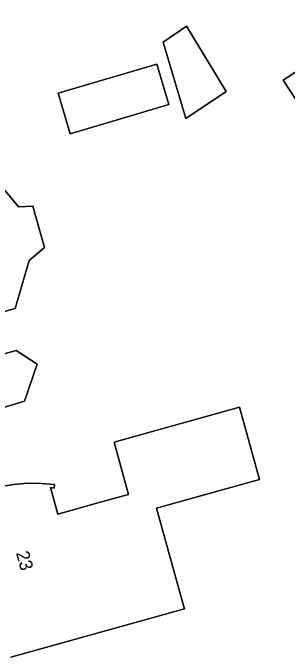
# Model space of a CAD drawing. Extents: x 163426 to 164192, y 380329 to 381641.
# Drawn here: x 163943.12 to 163964.09, y 381326.06 to 381375.41 of the extents above; entities that cross this region are included whole.
import ezdxf

# ---------------------------------------------------------------- set-up
doc = ezdxf.new("R2010")
doc.units = 0
for name, color, linetype in [('IMGEO_Erf', 7, 'Continuous'), ('IMGEO_Pand', 7, 'Continuous'), ('IMGEO_Pand_nummerreeks', 7, 'Continuous')]:
    doc.layers.add(name, color=color, linetype=linetype)

msp = doc.modelspace()

# ---------------------------------------------------------------- linework, layer by layer
at = {"layer": 'IMGEO_Erf'}
for points in [[(163967.469, 381372.673), (163971.65, 381375.414), (163973.405, 381372.737), (163975.581, 381374.163), (163975.898, 381373.678), (163975.991, 381373.739), (163976.166, 381373.47), (163976.073, 381373.409), (163976.98, 381372.016), (163978.203, 381370.137), (163978.642, 381369.463), (163979.916, 381370.292), (163983.373, 381365.034), (163979.192, 381362.293), (163976.534, 381360.55), (163975.71, 381361.806), (163975.42, 381361.615), (163973.99, 381360.677), (163973.58, 381360.408), (163969.131, 381367.194), (163966.796, 381365.664), (163963.784, 381370.257)], [(163954.622, 381373.169), (163956.4, 381374.386), (163959.432, 381369.404), (163956.351, 381367.329)], [(163954.137, 381371.487), (163955.051, 381368.394), (163947.489, 381366.159), (163946.575, 381369.252)]]:
    msp.add_lwpolyline(points, close=True, dxfattribs=at)
for points in [[(163942.452, 381361.881), (163943.541, 381360.554), (163944.656, 381360.602), (163945.525, 381357.435), (163944.366, 381356.454), (163943.287, 381352.765), (163940.674, 381352.031)], [(163941.513, 381349.047), (163943.371, 381349.557), (163944.964, 381348.504), (163944.005, 381345.663), (163941.799, 381344.995)], [(163942.195, 381339.126), (163943.213, 381339.296), (163944.241, 381339.379), (163945.273, 381339.375), (163946.301, 381339.283), (163946.289, 381339.018), (163945.985, 381339.068), (163946.553, 381337.026), (163948.355, 381337.527), (163949.713, 381337.905), (163951.848, 381338.499), (163951.966, 381338.532), (163950.854, 381342.53), (163960.451, 381345.2), (163961.992, 381339.66), (163954.092, 381337.463), (163955.936, 381330.835), (163956.236, 381329.758), (163942.954, 381326.063)]]:
    msp.add_lwpolyline(points, dxfattribs=at)
at = {"layer": 'IMGEO_Pand'}
for points in [[(163976.98, 381372.016), (163976.073, 381373.409), (163976.166, 381373.47), (163975.991, 381373.739), (163975.898, 381373.678), (163975.581, 381374.163), (163973.405, 381372.737), (163971.65, 381375.414), (163967.469, 381372.673), (163963.784, 381370.257), (163966.796, 381365.664), (163969.131, 381367.194), (163973.58, 381360.408), (163973.99, 381360.677), (163975.42, 381361.615), (163975.71, 381361.806), (163976.534, 381360.55), (163979.192, 381362.293), (163983.373, 381365.034), (163979.916, 381370.292), (163978.642, 381369.463), (163978.203, 381370.137)], [(163954.622, 381373.169), (163956.351, 381367.329), (163959.432, 381369.404), (163956.4, 381374.386)], [(163946.575, 381369.252), (163947.489, 381366.159), (163955.051, 381368.394), (163954.137, 381371.487)]]:
    msp.add_lwpolyline(points, close=True, dxfattribs=at)
for points in [[(163940.674, 381352.031), (163943.287, 381352.765), (163944.366, 381356.454), (163945.525, 381357.435), (163944.656, 381360.602), (163943.541, 381360.554), (163942.452, 381361.881)], [(163941.799, 381344.995), (163944.005, 381345.663), (163944.964, 381348.504), (163943.371, 381349.557), (163941.513, 381349.047)], [(163942.954, 381326.063), (163956.236, 381329.758), (163955.936, 381330.835), (163954.092, 381337.463), (163961.992, 381339.66), (163960.451, 381345.2), (163950.854, 381342.53), (163951.966, 381338.532), (163951.848, 381338.499), (163949.713, 381337.905), (163948.355, 381337.527), (163946.553, 381337.026), (163945.985, 381339.068), (163946.289, 381339.018), (163946.301, 381339.283), (163945.273, 381339.375), (163944.241, 381339.379), (163943.213, 381339.296), (163942.195, 381339.126)]]:
    msp.add_lwpolyline(points, dxfattribs=at)

# ---------------------------------------------------------------- texts
at = {"layer": 'IMGEO_Pand_nummerreeks'}
msp.add_text('23', height=1, rotation=285.5613, dxfattribs=at).set_placement((163943.348, 381334.042))

doc.saveas('drawing.dxf')
